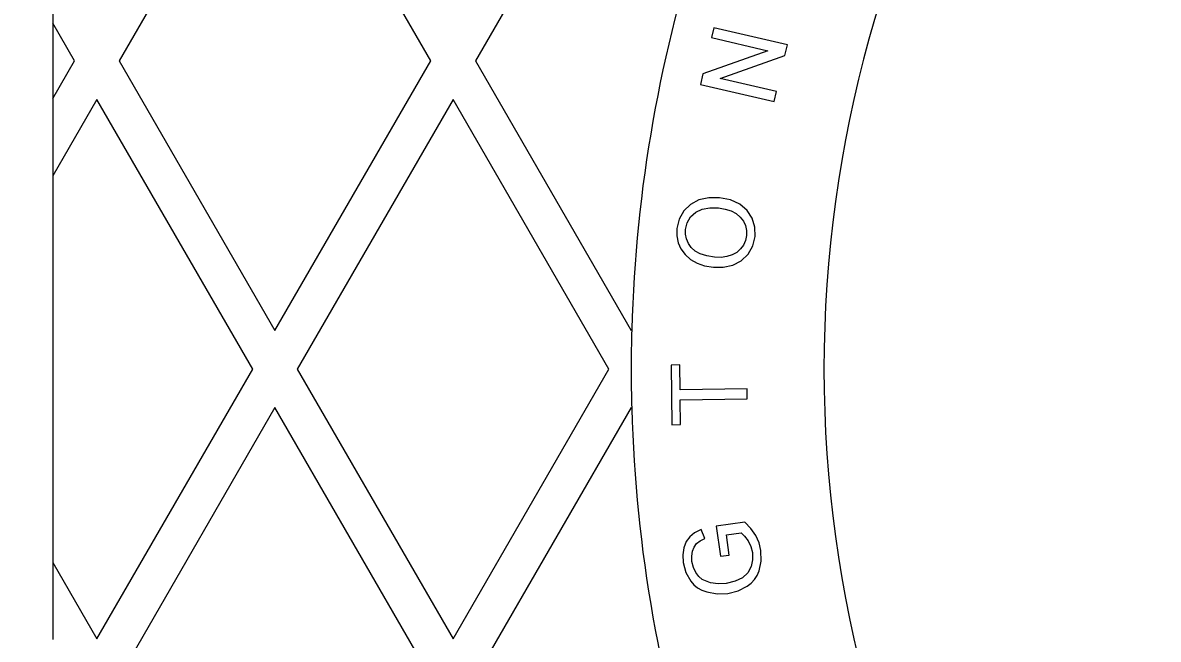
# Model space of a CAD drawing. Extents: x 99862 to 103151, y 100000 to 105076.
# Drawn here: x 100364.81 to 100392.42, y 101757.58 to 101772.58 of the extents above; entities that cross this region are included whole.
import ezdxf

# ---------------------------------------------------------------- set-up
doc = ezdxf.new("R2010")
doc.units = 0
for name, color, linetype in [('Level 10', 7, 'Continuous'), ('Level 11', 7, 'Continuous'), ('Level 12', 7, 'Continuous'), ('Level 19', 7, 'Continuous')]:
    doc.layers.add(name, color=color, linetype=linetype)

msp = doc.modelspace()

# ---------------------------------------------------------------- linework, layer by layer
at = {"layer": 'Level 10'}
msp.add_circle((100379.544, 101764.153), 90, dxfattribs=at)
at = {"layer": 'Level 11'}
for radius in [95.156, 94.688]:
    msp.add_circle((100379.544, 101764.153), radius, dxfattribs=at)
at = {"layer": 'Level 12'}
for p, q in [((100370.948, 101778.215), (100367.159, 101771.653)), ((100370.948, 101778.215), (100367.159, 101771.653)), ((100374.737, 101771.653), (100370.948, 101778.215)), ((100374.737, 101771.653), (100370.948, 101778.215)), ((100379.609, 101778.215), (100375.82, 101771.653)), ((100379.609, 101778.215), (100375.82, 101771.653)), ((100365.546, 101774.447), (100365.546, 101772.572)), ((100366.077, 101771.653), (100365.546, 101772.572)), ((100366.077, 101771.653), (100365.546, 101772.572)), ((100365.546, 101772.572), (100365.546, 101772.572)), ((100365.546, 101772.572), (100365.546, 101770.733)), ((100365.546, 101770.733), (100366.077, 101771.653)), ((100365.546, 101770.733), (100366.077, 101771.653)), ((100366.077, 101771.653), (100366.077, 101771.653)), ((100367.159, 101771.653), (100370.948, 101765.09)), ((100367.159, 101771.653), (100370.948, 101765.09)), ((100367.159, 101771.653), (100367.159, 101771.653)), ((100370.948, 101765.09), (100374.737, 101771.653)), ((100370.948, 101765.09), (100374.737, 101771.653)), ((100374.737, 101771.653), (100374.737, 101771.653)), ((100375.82, 101771.653), (100379.609, 101765.09)), ((100375.82, 101771.653), (100379.609, 101765.09)), ((100375.82, 101771.653), (100375.82, 101771.653)), ((100365.546, 101770.733), (100365.546, 101768.858)), ((100365.546, 101770.733), (100365.546, 101770.733)), ((100366.618, 101770.715), (100365.546, 101768.858)), ((100366.618, 101770.715), (100365.546, 101768.858)), ((100370.407, 101764.153), (100366.618, 101770.715)), ((100370.407, 101764.153), (100366.618, 101770.715)), ((100366.618, 101770.715), (100366.618, 101770.715)), ((100375.278, 101770.715), (100371.49, 101764.153)), ((100375.278, 101770.715), (100371.49, 101764.153)), ((100379.067, 101764.153), (100375.278, 101770.715)), ((100379.067, 101764.153), (100375.278, 101770.715)), ((100375.278, 101770.715), (100375.278, 101770.715)), ((100365.546, 101768.858), (100365.546, 101768.858)), ((100365.546, 101768.858), (100365.546, 101759.447)), ((100370.948, 101765.09), (100370.948, 101765.09)), ((100379.609, 101765.09), (100379.622, 101765.113)), ((100379.609, 101765.09), (100379.622, 101765.113)), ((100379.609, 101765.09), (100379.609, 101765.09)), ((100379.622, 101765.113), (100379.622, 101765.113)), ((100379.622, 101765.113), (100379.622, 101765.113)), ((100366.618, 101757.59), (100370.407, 101764.153)), ((100366.618, 101757.59), (100370.407, 101764.153)), ((100370.407, 101764.153), (100370.407, 101764.153)), ((100371.49, 101764.153), (100375.278, 101757.59)), ((100371.49, 101764.153), (100375.278, 101757.59)), ((100371.49, 101764.153), (100371.49, 101764.153)), ((100375.278, 101757.59), (100379.067, 101764.153)), ((100375.278, 101757.59), (100379.067, 101764.153)), ((100379.067, 101764.153), (100379.067, 101764.153)), ((100370.948, 101763.215), (100367.159, 101756.653)), ((100370.948, 101763.215), (100367.159, 101756.653)), ((100374.737, 101756.653), (100370.948, 101763.215)), ((100374.737, 101756.653), (100370.948, 101763.215)), ((100370.948, 101763.215), (100370.948, 101763.215)), ((100379.609, 101763.215), (100375.82, 101756.653)), ((100379.609, 101763.215), (100375.82, 101756.653)), ((100379.622, 101763.192), (100379.609, 101763.215)), ((100379.622, 101763.192), (100379.609, 101763.215)), ((100379.609, 101763.215), (100379.609, 101763.215)), ((100379.622, 101763.192), (100379.622, 101763.192)), ((100379.622, 101763.192), (100379.622, 101763.192)), ((100365.546, 101759.447), (100366.618, 101757.59)), ((100365.546, 101759.447), (100366.618, 101757.59)), ((100365.546, 101759.447), (100365.546, 101759.447)), ((100365.546, 101759.447), (100365.546, 101757.572)), ((100366.618, 101757.59), (100366.618, 101757.59)), ((100375.278, 101757.59), (100375.278, 101757.59))]:
    msp.add_line(p, q, dxfattribs=at)
msp.add_circle((100379.544, 101764.153), 93.75, dxfattribs=at)
for start, end in [(161.5538, 178.4132), (178.4132, 181.5868), (181.5868, 198.4462)]:
    msp.add_arc((100414.296, 101764.153), 34.688, start, end, dxfattribs=at)
msp.add_open_spline([(100416.029, 101686), (100309.328, 101636.187), (100294.025, 101752.944), (100304.31, 101753.831), (100304.31, 101764.153), (100304.31, 101774.475), (100294.025, 101775.361), (100309.328, 101892.119), (100416.029, 101842.306), (100413.008, 101836.035), (100419.036, 101832.555), (100425.064, 101829.075), (100428.984, 101834.827), (100461.977, 101811.746), (100465.469, 101771.632), (100458.528, 101771.113), (100458.528, 101764.153), (100458.528, 101757.193), (100465.469, 101756.674), (100461.977, 101716.56), (100428.984, 101693.479), (100425.064, 101699.23), (100419.036, 101695.75), (100413.008, 101692.27), (100416.029, 101686)], degree=4, dxfattribs=at)
at = {"layer": 'Level 19'}
for p, q in [((100381.614, 101772.46), (100381.558, 101772.219)), ((100381.614, 101772.46), (100381.558, 101772.219)), ((100381.614, 101772.46), (100381.614, 101772.46)), ((100383.405, 101772.043), (100381.614, 101772.46)), ((100383.405, 101772.043), (100381.614, 101772.46)), ((100381.558, 101772.219), (100381.558, 101772.219)), ((100381.558, 101772.219), (100382.929, 101771.9)), ((100381.558, 101772.219), (100382.929, 101771.9)), ((100383.346, 101771.787), (100383.405, 101772.043)), ((100383.346, 101771.787), (100383.405, 101772.043)), ((100383.405, 101772.043), (100383.405, 101772.043)), ((100382.929, 101771.9), (100381.353, 101771.338)), ((100382.929, 101771.9), (100381.353, 101771.338)), ((100381.77, 101771.225), (100383.346, 101771.787)), ((100381.77, 101771.225), (100383.346, 101771.787)), ((100382.929, 101771.9), (100382.929, 101771.9)), ((100383.346, 101771.787), (100383.346, 101771.787)), ((100381.353, 101771.338), (100381.293, 101771.081)), ((100381.353, 101771.338), (100381.293, 101771.081)), ((100381.353, 101771.338), (100381.353, 101771.338)), ((100381.77, 101771.225), (100381.77, 101771.225)), ((100383.141, 101770.906), (100381.77, 101771.225)), ((100383.141, 101770.906), (100381.77, 101771.225)), ((100381.293, 101771.081), (100381.293, 101771.081)), ((100381.293, 101771.081), (100383.085, 101770.665)), ((100381.293, 101771.081), (100383.085, 101770.665)), ((100383.085, 101770.665), (100383.141, 101770.906)), ((100383.085, 101770.665), (100383.141, 101770.906)), ((100383.141, 101770.906), (100383.141, 101770.906)), ((100383.085, 101770.665), (100383.085, 101770.665)), ((100381.049, 101768.16), (100380.886, 101768.002)), ((100381.049, 101768.16), (100380.886, 101768.002)), ((100381.254, 101768.267), (100381.049, 101768.16)), ((100381.254, 101768.267), (100381.049, 101768.16)), ((100381.049, 101768.16), (100381.049, 101768.16)), ((100381.494, 101768.321), (100381.254, 101768.267)), ((100381.494, 101768.321), (100381.254, 101768.267)), ((100381.254, 101768.267), (100381.254, 101768.267)), ((100381.494, 101768.321), (100381.494, 101768.321)), ((100381.758, 101768.321), (100381.494, 101768.321)), ((100381.758, 101768.321), (100381.494, 101768.321)), ((100381.758, 101768.321), (100381.758, 101768.321)), ((100382.02, 101768.267), (100381.758, 101768.321)), ((100382.02, 101768.267), (100381.758, 101768.321)), ((100382.02, 101768.267), (100382.02, 101768.267)), ((100382.247, 101768.162), (100382.02, 101768.267)), ((100382.247, 101768.162), (100382.02, 101768.267)), ((100382.247, 101768.162), (100382.247, 101768.162)), ((100382.428, 101768.012), (100382.247, 101768.162)), ((100382.428, 101768.012), (100382.247, 101768.162)), ((100380.886, 101768.002), (100380.774, 101767.802)), ((100380.886, 101768.002), (100380.774, 101767.802)), ((100380.886, 101768.002), (100380.886, 101768.002)), ((100380.971, 101767.715), (100381.054, 101767.856)), ((100380.971, 101767.715), (100381.054, 101767.856)), ((100381.054, 101767.856), (100381.178, 101767.967)), ((100381.054, 101767.856), (100381.178, 101767.967)), ((100381.054, 101767.856), (100381.054, 101767.856)), ((100381.178, 101767.967), (100381.334, 101768.041)), ((100381.178, 101767.967), (100381.334, 101768.041)), ((100381.178, 101767.967), (100381.178, 101767.967)), ((100381.334, 101768.041), (100381.52, 101768.077)), ((100381.334, 101768.041), (100381.52, 101768.077)), ((100381.334, 101768.041), (100381.334, 101768.041)), ((100381.52, 101768.077), (100381.52, 101768.077)), ((100381.52, 101768.077), (100381.731, 101768.075)), ((100381.52, 101768.077), (100381.731, 101768.075)), ((100381.731, 101768.075), (100381.731, 101768.075)), ((100381.731, 101768.075), (100381.897, 101768.047)), ((100381.731, 101768.075), (100381.897, 101768.047)), ((100381.897, 101768.047), (100381.897, 101768.047)), ((100381.897, 101768.047), (100382.04, 101768.001)), ((100381.897, 101768.047), (100382.04, 101768.001)), ((100382.04, 101768.001), (100382.04, 101768.001)), ((100382.04, 101768.001), (100382.162, 101767.935)), ((100382.04, 101768.001), (100382.162, 101767.935)), ((100382.162, 101767.935), (100382.162, 101767.935)), ((100382.162, 101767.935), (100382.26, 101767.851)), ((100382.162, 101767.935), (100382.26, 101767.851)), ((100382.26, 101767.851), (100382.26, 101767.851)), ((100382.26, 101767.851), (100382.336, 101767.751)), ((100382.26, 101767.851), (100382.336, 101767.751)), ((100382.428, 101768.012), (100382.428, 101768.012)), ((100382.55, 101767.821), (100382.428, 101768.012)), ((100382.55, 101767.821), (100382.428, 101768.012)), ((100380.72, 101767.573), (100380.718, 101767.392)), ((100380.72, 101767.573), (100380.718, 101767.392)), ((100380.774, 101767.802), (100380.72, 101767.573)), ((100380.774, 101767.802), (100380.72, 101767.573)), ((100380.72, 101767.573), (100380.72, 101767.573)), ((100380.774, 101767.802), (100380.774, 101767.802)), ((100380.931, 101767.553), (100380.971, 101767.715)), ((100380.931, 101767.553), (100380.971, 101767.715)), ((100380.931, 101767.553), (100380.931, 101767.553)), ((100380.931, 101767.432), (100380.931, 101767.553)), ((100380.931, 101767.432), (100380.931, 101767.553)), ((100380.971, 101767.715), (100380.971, 101767.715)), ((100382.336, 101767.751), (100382.336, 101767.751)), ((100382.336, 101767.751), (100382.385, 101767.644)), ((100382.336, 101767.751), (100382.385, 101767.644)), ((100382.385, 101767.644), (100382.385, 101767.644)), ((100382.385, 101767.644), (100382.41, 101767.527)), ((100382.385, 101767.644), (100382.41, 101767.527)), ((100382.55, 101767.821), (100382.55, 101767.821)), ((100382.615, 101767.606), (100382.55, 101767.821)), ((100382.615, 101767.606), (100382.55, 101767.821)), ((100382.615, 101767.606), (100382.615, 101767.606)), ((100382.62, 101767.381), (100382.615, 101767.606)), ((100382.62, 101767.381), (100382.615, 101767.606)), ((100380.718, 101767.392), (100380.718, 101767.392)), ((100380.718, 101767.392), (100380.751, 101767.227)), ((100380.718, 101767.392), (100380.751, 101767.227)), ((100380.931, 101767.432), (100380.931, 101767.432)), ((100380.953, 101767.319), (100380.931, 101767.432)), ((100380.953, 101767.319), (100380.931, 101767.432)), ((100380.953, 101767.319), (100380.953, 101767.319)), ((100380.998, 101767.212), (100380.953, 101767.319)), ((100380.998, 101767.212), (100380.953, 101767.319)), ((100382.385, 101767.279), (100382.338, 101767.171)), ((100382.385, 101767.279), (100382.338, 101767.171)), ((100382.409, 101767.401), (100382.385, 101767.279)), ((100382.409, 101767.401), (100382.385, 101767.279)), ((100382.385, 101767.279), (100382.385, 101767.279)), ((100382.41, 101767.527), (100382.409, 101767.401)), ((100382.41, 101767.527), (100382.409, 101767.401)), ((100382.409, 101767.401), (100382.409, 101767.401)), ((100382.41, 101767.527), (100382.41, 101767.527)), ((100382.565, 101767.148), (100382.62, 101767.381)), ((100382.565, 101767.148), (100382.62, 101767.381)), ((100382.62, 101767.381), (100382.62, 101767.381)), ((100380.751, 101767.227), (100380.751, 101767.227)), ((100380.751, 101767.227), (100380.818, 101767.075)), ((100380.751, 101767.227), (100380.818, 101767.075)), ((100380.818, 101767.075), (100380.818, 101767.075)), ((100380.818, 101767.075), (100380.918, 101766.937)), ((100380.818, 101767.075), (100380.918, 101766.937)), ((100380.998, 101767.212), (100380.998, 101767.212)), ((100381.065, 101767.111), (100380.998, 101767.212)), ((100381.065, 101767.111), (100380.998, 101767.212)), ((100381.065, 101767.111), (100381.065, 101767.111)), ((100381.161, 101767.023), (100381.065, 101767.111)), ((100381.161, 101767.023), (100381.065, 101767.111)), ((100381.161, 101767.023), (100381.161, 101767.023)), ((100381.288, 101766.955), (100381.161, 101767.023)), ((100381.288, 101766.955), (100381.161, 101767.023)), ((100382.269, 101767.075), (100382.176, 101766.993)), ((100382.269, 101767.075), (100382.176, 101766.993)), ((100382.338, 101767.171), (100382.269, 101767.075)), ((100382.338, 101767.171), (100382.269, 101767.075)), ((100382.269, 101767.075), (100382.269, 101767.075)), ((100382.338, 101767.171), (100382.338, 101767.171)), ((100382.45, 101766.948), (100382.565, 101767.148)), ((100382.45, 101766.948), (100382.565, 101767.148)), ((100382.565, 101767.148), (100382.565, 101767.148)), ((100380.918, 101766.937), (100380.918, 101766.937)), ((100380.918, 101766.937), (100381.049, 101766.819)), ((100380.918, 101766.937), (100381.049, 101766.819)), ((100381.049, 101766.819), (100381.049, 101766.819)), ((100381.049, 101766.819), (100381.209, 101766.729)), ((100381.049, 101766.819), (100381.209, 101766.729)), ((100381.209, 101766.729), (100381.209, 101766.729)), ((100381.209, 101766.729), (100381.395, 101766.665)), ((100381.209, 101766.729), (100381.395, 101766.665)), ((100381.288, 101766.955), (100381.288, 101766.955)), ((100381.447, 101766.905), (100381.288, 101766.955)), ((100381.447, 101766.905), (100381.288, 101766.955)), ((100381.447, 101766.905), (100381.447, 101766.905)), ((100381.638, 101766.875), (100381.447, 101766.905)), ((100381.638, 101766.875), (100381.447, 101766.905)), ((100381.638, 101766.875), (100381.638, 101766.875)), ((100381.796, 101766.87), (100381.638, 101766.875)), ((100381.796, 101766.87), (100381.638, 101766.875)), ((100381.938, 101766.888), (100381.796, 101766.87)), ((100381.938, 101766.888), (100381.796, 101766.87)), ((100381.796, 101766.87), (100381.796, 101766.87)), ((100382.065, 101766.929), (100381.938, 101766.888)), ((100382.065, 101766.929), (100381.938, 101766.888)), ((100381.938, 101766.888), (100381.938, 101766.888)), ((100382.176, 101766.993), (100382.065, 101766.929)), ((100382.176, 101766.993), (100382.065, 101766.929)), ((100382.065, 101766.929), (100382.065, 101766.929)), ((100382.079, 101766.684), (100382.285, 101766.79)), ((100382.079, 101766.684), (100382.285, 101766.79)), ((100382.176, 101766.993), (100382.176, 101766.993)), ((100382.285, 101766.79), (100382.45, 101766.948)), ((100382.285, 101766.79), (100382.45, 101766.948)), ((100382.285, 101766.79), (100382.285, 101766.79)), ((100382.45, 101766.948), (100382.45, 101766.948)), ((100381.395, 101766.665), (100381.395, 101766.665)), ((100381.395, 101766.665), (100381.61, 101766.629)), ((100381.395, 101766.665), (100381.61, 101766.629)), ((100381.61, 101766.629), (100381.848, 101766.631)), ((100381.61, 101766.629), (100381.848, 101766.631)), ((100381.61, 101766.629), (100381.61, 101766.629)), ((100381.848, 101766.631), (100382.079, 101766.684)), ((100381.848, 101766.631), (100382.079, 101766.684)), ((100381.848, 101766.631), (100381.848, 101766.631)), ((100382.079, 101766.684), (100382.079, 101766.684)), ((100380.789, 101764.252), (100380.577, 101764.249)), ((100380.789, 101764.252), (100380.577, 101764.249)), ((100380.577, 101764.249), (100380.577, 101764.249)), ((100380.577, 101764.249), (100380.598, 101762.799)), ((100380.577, 101764.249), (100380.598, 101762.799)), ((100380.789, 101764.252), (100380.789, 101764.252)), ((100380.797, 101763.651), (100380.789, 101764.252)), ((100380.797, 101763.651), (100380.789, 101764.252)), ((100384.296, 101764.153), (100384.296, 101764.153)), ((100382.425, 101763.674), (100380.797, 101763.651)), ((100382.425, 101763.674), (100380.797, 101763.651)), ((100380.797, 101763.651), (100380.797, 101763.651)), ((100380.801, 101763.403), (100382.428, 101763.427)), ((100380.801, 101763.403), (100382.428, 101763.427)), ((100382.425, 101763.674), (100382.425, 101763.674)), ((100382.428, 101763.427), (100382.425, 101763.674)), ((100382.428, 101763.427), (100382.425, 101763.674)), ((100382.428, 101763.427), (100382.428, 101763.427)), ((100380.801, 101763.403), (100380.801, 101763.403)), ((100380.81, 101762.802), (100380.801, 101763.403)), ((100380.81, 101762.802), (100380.801, 101763.403)), ((100380.598, 101762.799), (100380.81, 101762.802)), ((100380.598, 101762.799), (100380.81, 101762.802)), ((100380.598, 101762.799), (100380.598, 101762.799)), ((100380.81, 101762.802), (100380.81, 101762.802)), ((100382.368, 101760.431), (100381.678, 101760.332)), ((100382.368, 101760.431), (100381.678, 101760.332)), ((100382.368, 101760.431), (100382.368, 101760.431)), ((100382.52, 101760.273), (100382.368, 101760.431)), ((100382.52, 101760.273), (100382.368, 101760.431)), ((100381.151, 101760.169), (100381.031, 101760.073)), ((100381.151, 101760.169), (100381.031, 101760.073)), ((100381.308, 101760.25), (100381.151, 101760.169)), ((100381.308, 101760.25), (100381.151, 101760.169)), ((100381.151, 101760.169), (100381.151, 101760.169)), ((100381.308, 101760.25), (100381.308, 101760.25)), ((100381.4, 101760.034), (100381.308, 101760.25)), ((100381.4, 101760.034), (100381.308, 101760.25)), ((100381.678, 101760.332), (100381.678, 101760.332)), ((100381.678, 101760.332), (100381.783, 101759.597)), ((100381.678, 101760.332), (100381.783, 101759.597)), ((100381.923, 101760.117), (100382.283, 101760.169)), ((100381.923, 101760.117), (100382.283, 101760.169)), ((100381.923, 101760.117), (100381.923, 101760.117)), ((100381.994, 101759.627), (100381.923, 101760.117)), ((100381.994, 101759.627), (100381.923, 101760.117)), ((100382.283, 101760.169), (100382.283, 101760.169)), ((100382.283, 101760.169), (100382.367, 101760.087)), ((100382.283, 101760.169), (100382.367, 101760.087)), ((100382.52, 101760.273), (100382.52, 101760.273)), ((100382.637, 101760.104), (100382.52, 101760.273)), ((100382.637, 101760.104), (100382.52, 101760.273)), ((100382.637, 101760.104), (100382.637, 101760.104)), ((100382.718, 101759.925), (100382.637, 101760.104)), ((100382.718, 101759.925), (100382.637, 101760.104)), ((100380.945, 101759.953), (100380.889, 101759.803)), ((100380.945, 101759.953), (100380.889, 101759.803)), ((100381.031, 101760.073), (100380.945, 101759.953)), ((100381.031, 101760.073), (100380.945, 101759.953)), ((100380.945, 101759.953), (100380.945, 101759.953)), ((100381.031, 101760.073), (100381.031, 101760.073)), ((100381.099, 101759.719), (100381.14, 101759.823)), ((100381.099, 101759.719), (100381.14, 101759.823)), ((100381.14, 101759.823), (100381.199, 101759.905)), ((100381.14, 101759.823), (100381.199, 101759.905)), ((100381.14, 101759.823), (100381.14, 101759.823)), ((100381.199, 101759.905), (100381.284, 101759.972)), ((100381.199, 101759.905), (100381.284, 101759.972)), ((100381.199, 101759.905), (100381.199, 101759.905)), ((100381.284, 101759.972), (100381.4, 101760.034)), ((100381.284, 101759.972), (100381.4, 101760.034)), ((100381.284, 101759.972), (100381.284, 101759.972)), ((100381.4, 101760.034), (100381.4, 101760.034)), ((100382.367, 101760.087), (100382.367, 101760.087)), ((100382.367, 101760.087), (100382.451, 101759.971)), ((100382.367, 101760.087), (100382.451, 101759.971)), ((100382.451, 101759.971), (100382.451, 101759.971)), ((100382.451, 101759.971), (100382.52, 101759.832)), ((100382.451, 101759.971), (100382.52, 101759.832)), ((100382.52, 101759.832), (100382.52, 101759.832)), ((100382.52, 101759.832), (100382.557, 101759.686)), ((100382.52, 101759.832), (100382.557, 101759.686)), ((100382.718, 101759.925), (100382.718, 101759.925)), ((100382.764, 101759.736), (100382.718, 101759.925)), ((100382.764, 101759.736), (100382.718, 101759.925)), ((100380.889, 101759.803), (100380.866, 101759.631)), ((100380.889, 101759.803), (100380.866, 101759.631)), ((100380.866, 101759.631), (100380.866, 101759.631)), ((100380.866, 101759.631), (100380.876, 101759.445)), ((100380.866, 101759.631), (100380.876, 101759.445)), ((100380.889, 101759.803), (100380.889, 101759.803)), ((100381.081, 101759.599), (100381.099, 101759.719)), ((100381.081, 101759.599), (100381.099, 101759.719)), ((100381.081, 101759.599), (100381.081, 101759.599)), ((100381.087, 101759.471), (100381.081, 101759.599)), ((100381.087, 101759.471), (100381.081, 101759.599)), ((100381.099, 101759.719), (100381.099, 101759.719)), ((100381.783, 101759.597), (100381.994, 101759.627)), ((100381.783, 101759.597), (100381.994, 101759.627)), ((100381.783, 101759.597), (100381.783, 101759.597)), ((100381.994, 101759.627), (100381.994, 101759.627)), ((100382.557, 101759.686), (100382.557, 101759.686)), ((100382.557, 101759.686), (100382.562, 101759.514)), ((100382.557, 101759.686), (100382.562, 101759.514)), ((100382.764, 101759.736), (100382.764, 101759.736)), ((100382.771, 101759.482), (100382.764, 101759.736)), ((100382.771, 101759.482), (100382.764, 101759.736)), ((100380.876, 101759.445), (100380.876, 101759.445)), ((100380.876, 101759.445), (100380.94, 101759.199)), ((100380.876, 101759.445), (100380.94, 101759.199)), ((100381.087, 101759.471), (100381.087, 101759.471)), ((100381.121, 101759.324), (100381.087, 101759.471)), ((100381.121, 101759.324), (100381.087, 101759.471)), ((100381.121, 101759.324), (100381.121, 101759.324)), ((100381.177, 101759.203), (100381.121, 101759.324)), ((100381.177, 101759.203), (100381.121, 101759.324)), ((100382.524, 101759.347), (100382.443, 101759.196)), ((100382.524, 101759.347), (100382.443, 101759.196)), ((100382.562, 101759.514), (100382.524, 101759.347)), ((100382.562, 101759.514), (100382.524, 101759.347)), ((100382.524, 101759.347), (100382.524, 101759.347)), ((100382.562, 101759.514), (100382.562, 101759.514)), ((100382.717, 101759.243), (100382.771, 101759.482)), ((100382.717, 101759.243), (100382.771, 101759.482)), ((100382.771, 101759.482), (100382.771, 101759.482)), ((100380.94, 101759.199), (100380.94, 101759.199)), ((100380.94, 101759.199), (100381.056, 101758.992)), ((100380.94, 101759.199), (100381.056, 101758.992)), ((100381.177, 101759.203), (100381.177, 101759.203)), ((100381.251, 101759.106), (100381.177, 101759.203)), ((100381.251, 101759.106), (100381.177, 101759.203)), ((100381.251, 101759.106), (100381.251, 101759.106)), ((100381.337, 101759.035), (100381.251, 101759.106)), ((100381.337, 101759.035), (100381.251, 101759.106)), ((100381.337, 101759.035), (100381.337, 101759.035)), ((100381.535, 101758.95), (100381.337, 101759.035)), ((100381.535, 101758.95), (100381.337, 101759.035)), ((100382.313, 101759.076), (100382.136, 101758.989)), ((100382.313, 101759.076), (100382.136, 101758.989)), ((100382.443, 101759.196), (100382.313, 101759.076)), ((100382.443, 101759.196), (100382.313, 101759.076)), ((100382.313, 101759.076), (100382.313, 101759.076)), ((100382.443, 101759.196), (100382.443, 101759.196)), ((100382.525, 101758.947), (100382.604, 101759.035)), ((100382.525, 101758.947), (100382.604, 101759.035)), ((100382.604, 101759.035), (100382.668, 101759.133)), ((100382.604, 101759.035), (100382.668, 101759.133)), ((100382.604, 101759.035), (100382.604, 101759.035)), ((100382.668, 101759.133), (100382.717, 101759.243)), ((100382.668, 101759.133), (100382.717, 101759.243)), ((100382.668, 101759.133), (100382.668, 101759.133)), ((100382.717, 101759.243), (100382.717, 101759.243)), ((100381.056, 101758.992), (100381.056, 101758.992)), ((100381.056, 101758.992), (100381.134, 101758.905)), ((100381.056, 101758.992), (100381.134, 101758.905)), ((100381.134, 101758.905), (100381.134, 101758.905)), ((100381.134, 101758.905), (100381.224, 101758.833)), ((100381.134, 101758.905), (100381.224, 101758.833)), ((100381.224, 101758.833), (100381.224, 101758.833)), ((100381.224, 101758.833), (100381.328, 101758.773)), ((100381.224, 101758.833), (100381.328, 101758.773)), ((100381.328, 101758.773), (100381.328, 101758.773)), ((100381.328, 101758.773), (100381.444, 101758.729)), ((100381.328, 101758.773), (100381.444, 101758.729)), ((100381.444, 101758.729), (100381.444, 101758.729)), ((100381.444, 101758.729), (100381.697, 101758.682)), ((100381.444, 101758.729), (100381.697, 101758.682)), ((100381.535, 101758.95), (100381.535, 101758.95)), ((100381.72, 101758.925), (100381.535, 101758.95)), ((100381.72, 101758.925), (100381.535, 101758.95)), ((100381.914, 101758.937), (100381.72, 101758.925)), ((100381.914, 101758.937), (100381.72, 101758.925)), ((100381.72, 101758.925), (100381.72, 101758.925)), ((100382.136, 101758.989), (100381.914, 101758.937)), ((100382.136, 101758.989), (100381.914, 101758.937)), ((100381.914, 101758.937), (100381.914, 101758.937)), ((100381.958, 101758.693), (100382.211, 101758.756)), ((100381.958, 101758.693), (100382.211, 101758.756)), ((100382.136, 101758.989), (100382.136, 101758.989)), ((100382.211, 101758.756), (100382.43, 101758.872)), ((100382.211, 101758.756), (100382.43, 101758.872)), ((100382.211, 101758.756), (100382.211, 101758.756)), ((100382.43, 101758.872), (100382.525, 101758.947)), ((100382.43, 101758.872), (100382.525, 101758.947)), ((100382.43, 101758.872), (100382.43, 101758.872)), ((100382.525, 101758.947), (100382.525, 101758.947)), ((100381.697, 101758.682), (100381.958, 101758.693)), ((100381.697, 101758.682), (100381.958, 101758.693)), ((100381.697, 101758.682), (100381.697, 101758.682)), ((100381.958, 101758.693), (100381.958, 101758.693))]:
    msp.add_line(p, q, dxfattribs=at)
for radius, start, end in [(30, 118.4816, 241.5184), (34.688, 161.5538, 178.4132), (34.688, 178.4132, 181.5868), (34.688, 181.5868, 198.4462)]:
    msp.add_arc((100414.296, 101764.153), radius, start, end, dxfattribs=at)

doc.saveas('drawing.dxf')
